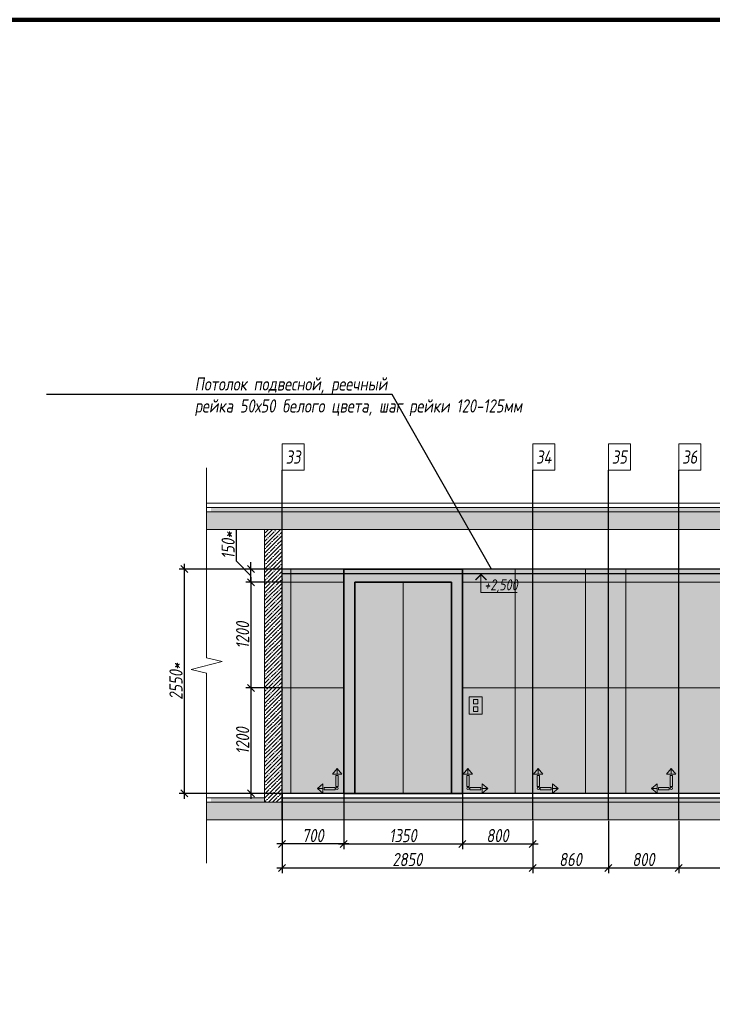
# Model space of a CAD drawing. Header units: millimetres. Extents: x -26897837 to 7466349, y -86687 to 22351.
# Tile 362 of 483: x 223854 to 231730, y 6167 to 17359. Entities that reach past the tile are written whole.
import ezdxf
from ezdxf import colors
from ezdxf.entities.mleader import LeaderData, LeaderLine
from ezdxf.math import Vec2, Vec3

# ---------------------------------------------------------------- set-up
doc = ezdxf.new("R2010")
doc.units = ezdxf.units.MM
doc.linetypes.add('DASHDOT', pattern=[25.4, 12.7, -6.35, 0, -6.35])
doc.layers.get('Defpoints').update_dxf_attribs({"color": 31})
for name, color, linetype, lineweight in [('A-DETL-GENF', 7, 'Continuous', 5), ('dim_pot', 183, 'Continuous', 9), ('Отделка стен', 253, 'Continuous', 0)]:
    doc.layers.add(name, color=color, linetype=linetype, lineweight=lineweight)
for name, color, linetype, lineweight, true_color in [('dim_obm', 7, 'Continuous', 9, 0x005700), ('dim_razv', 7, 'DASHDOT', 9, 0x285228), ('pol', 7, 'Continuous', 15, 0x55666d)]:
    doc.layers.add(name, color=color, linetype=linetype, lineweight=lineweight, true_color=true_color)
doc.styles.add('fl_iso paper', font='isocpeur.ttf', dxfattribs={"width": 0.8, "oblique": 10})
doc.styles.add('In tre', font='isocpeur.ttf', dxfattribs={"width": 0.8, "oblique": 10})
doc.dimstyles.new('In tre 1_50', dxfattribs={"dimtxt": 150, "dimasz": 80, "dimexe": 60, "dimexo": 10, "dimgap": 20, "dimtad": 1, "dimdec": 0, "dimrnd": 5, "dimzin": 0, "dimdsep": 46, "dimtxsty": 'fl_iso paper', "dimblk": 'OBLIQUE', "dimcen": 0, "dimdle": 60, "dimadec": 0, "dimazin": 0, "dimtfac": 1, "dimtdec": 0, "dimtofl": 0, "dimtmove": 1, "dimatfit": 1, "dimfxl": 40, "dimtolj": 1, "dimtzin": 0, "dimarcsym": 1})

# ---------------------------------------------------------------- blocks, each defined once
blk = doc.blocks.new('*U981')
at = {"color": 0, "linetype": 'ByBlock', "lineweight": -2}
for p, q in [((0, 0), (-6, 0)), ((80.34, 0), (0, 0)), ((167.69, 0), (87.34, 0)), ((167.69, 0), (173.69, 0))]:
    blk.add_line(p, q, dxfattribs=at)
blk.add_lwpolyline([(87.34, 0), (85.59, -7), (82.09, 7), (80.34, 0)], dxfattribs=at)
blk = doc.blocks.new('_Oblique')
at = {"color": 0, "linetype": 'ByBlock', "lineweight": -2}
blk.add_line((-0.5, -0.5), (0.5, 0.5), dxfattribs=at)
blk = doc.blocks.new('*D1061')
at = {"layer": 'Defpoints', "color": 0, "linetype": 'ByBlock', "transparency": 16777216}
for p in [(226838, 8264), (229688, 8264), (229688, 7718)]:
    blk.add_point(p, dxfattribs=at)
at = {"layer": 'dim_razv', "color": 0, "linetype": 'ByBlock', "lineweight": -2, "transparency": 16777216}
for p, q in [((226838, 8254), (226838, 7658)), ((229688, 8254), (229688, 7658)), ((226778, 7718), (229748, 7718))]:
    blk.add_line(p, q, dxfattribs=at)
at = {"layer": 'dim_razv', "color": 0, "linetype": 'ByBlock', "lineweight": -2, "transparency": 16777216, "xscale": 80, "yscale": 80, "zscale": 80, "rotation": 180}
blk.add_blockref('_Oblique', (226838, 7718), dxfattribs=at)
at = {"layer": 'dim_razv', "color": 0, "linetype": 'ByBlock', "lineweight": -2, "transparency": 16777216, "xscale": 80, "yscale": 80, "zscale": 80}
blk.add_blockref('_Oblique', (229688, 7718), dxfattribs=at)
at = {"layer": 'dim_razv', "color": 0, "linetype": 'ByBlock', "transparency": 16777216, "insert": (228263, 7813), "char_height": 150, "attachment_point": 5, "style": 'fl_iso paper'}
blk.add_mtext('\\A1;2850', dxfattribs=at)
blk = doc.blocks.new('*D1052')
at = {"layer": 'Defpoints', "color": 0, "linetype": 'ByBlock', "transparency": 16777216}
for p in [(229688, 8264), (230548, 8264), (230548, 7718)]:
    blk.add_point(p, dxfattribs=at)
at = {"layer": 'dim_razv', "color": 0, "linetype": 'ByBlock', "lineweight": -2, "transparency": 16777216}
for p, q in [((229688, 8254), (229688, 7658)), ((230548, 8254), (230548, 7658)), ((229628, 7718), (230608, 7718))]:
    blk.add_line(p, q, dxfattribs=at)
at = {"layer": 'dim_razv', "color": 0, "linetype": 'ByBlock', "lineweight": -2, "transparency": 16777216, "xscale": 80, "yscale": 80, "zscale": 80, "rotation": 180}
blk.add_blockref('_Oblique', (229688, 7718), dxfattribs=at)
at = {"layer": 'dim_razv', "color": 0, "linetype": 'ByBlock', "lineweight": -2, "transparency": 16777216, "xscale": 80, "yscale": 80, "zscale": 80}
blk.add_blockref('_Oblique', (230548, 7718), dxfattribs=at)
at = {"layer": 'dim_razv', "color": 0, "linetype": 'ByBlock', "transparency": 16777216, "insert": (230118, 7813), "char_height": 150, "attachment_point": 5, "style": 'fl_iso paper'}
blk.add_mtext('\\A1;860', dxfattribs=at)
blk = doc.blocks.new('*D1053')
at = {"layer": 'Defpoints', "color": 0, "linetype": 'ByBlock', "transparency": 16777216}
for p in [(230548, 8264), (231348, 8264), (231348, 7718)]:
    blk.add_point(p, dxfattribs=at)
at = {"layer": 'dim_razv', "color": 0, "linetype": 'ByBlock', "lineweight": -2, "transparency": 16777216}
for p, q in [((230548, 8254), (230548, 7658)), ((231348, 8254), (231348, 7658)), ((230488, 7718), (231408, 7718))]:
    blk.add_line(p, q, dxfattribs=at)
at = {"layer": 'dim_razv', "color": 0, "linetype": 'ByBlock', "lineweight": -2, "transparency": 16777216, "xscale": 80, "yscale": 80, "zscale": 80, "rotation": 180}
blk.add_blockref('_Oblique', (230548, 7718), dxfattribs=at)
at = {"layer": 'dim_razv', "color": 0, "linetype": 'ByBlock', "lineweight": -2, "transparency": 16777216, "xscale": 80, "yscale": 80, "zscale": 80}
blk.add_blockref('_Oblique', (231348, 7718), dxfattribs=at)
at = {"layer": 'dim_razv', "color": 0, "linetype": 'ByBlock', "transparency": 16777216, "insert": (230948, 7813), "char_height": 150, "attachment_point": 5, "style": 'fl_iso paper'}
blk.add_mtext('\\A1;800', dxfattribs=at)
blk = doc.blocks.new('*D1054')
at = {"layer": 'Defpoints', "color": 0, "linetype": 'ByBlock', "transparency": 16777216}
for p in [(231348, 8264), (232548, 8264), (232548, 7718)]:
    blk.add_point(p, dxfattribs=at)
at = {"layer": 'dim_razv', "color": 0, "linetype": 'ByBlock', "lineweight": -2, "transparency": 16777216}
for p, q in [((231348, 8254), (231348, 7658)), ((232548, 8254), (232548, 7658)), ((231288, 7718), (232608, 7718))]:
    blk.add_line(p, q, dxfattribs=at)
at = {"layer": 'dim_razv', "color": 0, "linetype": 'ByBlock', "lineweight": -2, "transparency": 16777216, "xscale": 80, "yscale": 80, "zscale": 80, "rotation": 180}
blk.add_blockref('_Oblique', (231348, 7718), dxfattribs=at)
at = {"layer": 'dim_razv', "color": 0, "linetype": 'ByBlock', "lineweight": -2, "transparency": 16777216, "xscale": 80, "yscale": 80, "zscale": 80}
blk.add_blockref('_Oblique', (232548, 7718), dxfattribs=at)
at = {"layer": 'dim_razv', "color": 0, "linetype": 'ByBlock', "transparency": 16777216, "insert": (231948, 7813), "char_height": 150, "attachment_point": 5, "style": 'fl_iso paper'}
blk.add_mtext('\\A1;1200', dxfattribs=at)
blk = doc.blocks.new('1')
at = {"layer": 'pol', "linetype": 'ByBlock'}
h = blk.add_hatch(color=1, dxfattribs=at)
h.paths.add_polyline_path([(35776, 73135), (35803, 73135), (35803, 73259), (35776, 73259)])
h.paths.add_polyline_path([(35790, 73275), (35843, 73275), (35790, 73338)])
h.paths.add_polyline_path([(35790, 73275), (35736, 73275), (35790, 73338)])
edge = h.paths.add_edge_path()
edge.add_arc((35790, 73111), 13.4, 0, 360)
h = blk.add_hatch(color=1, dxfattribs=at)
h.paths.add_polyline_path([(35813, 73097), (35813, 73124), (35937, 73124), (35937, 73097)])
h.paths.add_polyline_path([(35952, 73111), (35952, 73164), (36016, 73111)])
h.paths.add_polyline_path([(35952, 73111), (35952, 73057), (36016, 73111)])
at = {"layer": 'pol', "color": 1, "linetype": 'ByBlock'}
for points in [[(35790, 73275), (35736, 73275), (35790, 73338), (35790, 73275)], [(35790, 73275), (35843, 73275), (35790, 73338), (35790, 73275)], [(35952, 73111), (35952, 73164), (36016, 73111), (35952, 73111)], [(35952, 73111), (35952, 73057), (36016, 73111), (35952, 73111)]]:
    blk.add_lwpolyline(points, dxfattribs=at)
for points in [[(35776, 73135), (35803, 73135), (35803, 73259), (35776, 73259)], [(35813, 73097), (35813, 73124), (35937, 73124), (35937, 73097)]]:
    blk.add_lwpolyline(points, close=True, dxfattribs=at)
blk.add_circle((35790, 73111), 13.4, dxfattribs=at)
blk = doc.blocks.new('*D1047')
at = {"layer": 'Defpoints', "color": 0, "linetype": 'ByBlock', "transparency": 16777216}
for p in [(227538, 8564), (228888, 8564), (228888, 7990)]:
    blk.add_point(p, dxfattribs=at)
at = {"layer": 'dim_razv', "color": 0, "linetype": 'ByBlock', "lineweight": -2, "transparency": 16777216}
for p, q in [((227538, 8554), (227538, 7930)), ((228888, 8554), (228888, 7930)), ((227478, 7990), (228948, 7990))]:
    blk.add_line(p, q, dxfattribs=at)
at = {"layer": 'dim_razv', "color": 0, "linetype": 'ByBlock', "lineweight": -2, "transparency": 16777216, "xscale": 80, "yscale": 80, "zscale": 80, "rotation": 180}
blk.add_blockref('_Oblique', (227538, 7990), dxfattribs=at)
at = {"layer": 'dim_razv', "color": 0, "linetype": 'ByBlock', "lineweight": -2, "transparency": 16777216, "xscale": 80, "yscale": 80, "zscale": 80}
blk.add_blockref('_Oblique', (228888, 7990), dxfattribs=at)
at = {"layer": 'dim_razv', "color": 0, "linetype": 'ByBlock', "transparency": 16777216, "insert": (228213, 8085), "char_height": 150, "attachment_point": 5, "style": 'fl_iso paper'}
blk.add_mtext('\\A1;1350', dxfattribs=at)
blk = doc.blocks.new('*D1057')
at = {"layer": 'Defpoints', "color": 0, "linetype": 'ByBlock', "transparency": 16777216}
for p in [(226838, 8564), (227538, 8564), (226838, 7990)]:
    blk.add_point(p, dxfattribs=at)
at = {"layer": 'dim_razv', "color": 0, "linetype": 'ByBlock', "lineweight": -2, "transparency": 16777216}
for p, q in [((226838, 8554), (226838, 7930)), ((227538, 8554), (227538, 7930)), ((227598, 7990), (226778, 7990))]:
    blk.add_line(p, q, dxfattribs=at)
at = {"layer": 'dim_razv', "color": 0, "linetype": 'ByBlock', "lineweight": -2, "transparency": 16777216, "xscale": 80, "yscale": 80, "zscale": 80, "rotation": 180}
blk.add_blockref('_Oblique', (226838, 7990), dxfattribs=at)
at = {"layer": 'dim_razv', "color": 0, "linetype": 'ByBlock', "lineweight": -2, "transparency": 16777216, "xscale": 80, "yscale": 80, "zscale": 80}
blk.add_blockref('_Oblique', (227538, 7990), dxfattribs=at)
at = {"layer": 'dim_razv', "color": 0, "linetype": 'ByBlock', "transparency": 16777216, "insert": (227188, 8085), "char_height": 150, "attachment_point": 5, "style": 'fl_iso paper'}
blk.add_mtext('\\A1;700', dxfattribs=at)
blk = doc.blocks.new('*D1058')
at = {"layer": 'Defpoints', "color": 0, "linetype": 'ByBlock', "transparency": 16777216}
for p in [(228888, 8564), (229688, 8264), (229688, 7990)]:
    blk.add_point(p, dxfattribs=at)
at = {"layer": 'dim_razv', "color": 0, "linetype": 'ByBlock', "lineweight": -2, "transparency": 16777216}
for p, q in [((228888, 8554), (228888, 7930)), ((229688, 8254), (229688, 7930)), ((228828, 7990), (229748, 7990))]:
    blk.add_line(p, q, dxfattribs=at)
at = {"layer": 'dim_razv', "color": 0, "linetype": 'ByBlock', "lineweight": -2, "transparency": 16777216, "xscale": 80, "yscale": 80, "zscale": 80, "rotation": 180}
blk.add_blockref('_Oblique', (228888, 7990), dxfattribs=at)
at = {"layer": 'dim_razv', "color": 0, "linetype": 'ByBlock', "lineweight": -2, "transparency": 16777216, "xscale": 80, "yscale": 80, "zscale": 80}
blk.add_blockref('_Oblique', (229688, 7990), dxfattribs=at)
at = {"layer": 'dim_razv', "color": 0, "linetype": 'ByBlock', "transparency": 16777216, "insert": (229288, 8085), "char_height": 150, "attachment_point": 5, "style": 'fl_iso paper'}
blk.add_mtext('\\A1;800', dxfattribs=at)
blk = doc.blocks.new('*D1048')
at = {"layer": 'Defpoints', "color": 0, "linetype": 'ByBlock', "transparency": 16777216}
for p in [(226838, 10964), (226484, 9764), (226838, 9764)]:
    blk.add_point(p, dxfattribs=at)
at = {"layer": 'dim_razv', "color": 0, "linetype": 'ByBlock', "lineweight": -2, "transparency": 16777216}
for p, q in [((226484, 11024), (226484, 9704)), ((226828, 10964), (226424, 10964)), ((226828, 9764), (226424, 9764))]:
    blk.add_line(p, q, dxfattribs=at)
at = {"layer": 'dim_razv', "color": 0, "linetype": 'ByBlock', "lineweight": -2, "transparency": 16777216, "xscale": 80, "yscale": 80, "zscale": 80}
for p, rotation in [((226484, 10964), 90), ((226484, 9764), 270)]:
    blk.add_blockref('_Oblique', p, dxfattribs=dict(at, rotation=rotation))
at = {"layer": 'dim_razv', "color": 0, "linetype": 'ByBlock', "transparency": 16777216, "insert": (226389, 10364), "char_height": 150, "attachment_point": 5, "rotation": 90, "style": 'fl_iso paper'}
blk.add_mtext('\\A1;1200', dxfattribs=at)
blk = doc.blocks.new('*D1049')
at = {"layer": 'Defpoints', "color": 0, "linetype": 'ByBlock', "transparency": 16777216}
for p in [(226838, 9764), (226484, 8564), (226838, 8564)]:
    blk.add_point(p, dxfattribs=at)
at = {"layer": 'dim_razv', "color": 0, "linetype": 'ByBlock', "lineweight": -2, "transparency": 16777216}
for p, q in [((226828, 9764), (226424, 9764)), ((226484, 9824), (226484, 8504)), ((226828, 8564), (226424, 8564))]:
    blk.add_line(p, q, dxfattribs=at)
at = {"layer": 'dim_razv', "color": 0, "linetype": 'ByBlock', "lineweight": -2, "transparency": 16777216, "xscale": 80, "yscale": 80, "zscale": 80}
for p, rotation in [((226484, 9764), 90), ((226484, 8564), 270)]:
    blk.add_blockref('_Oblique', p, dxfattribs=dict(at, rotation=rotation))
at = {"layer": 'dim_razv', "color": 0, "linetype": 'ByBlock', "transparency": 16777216, "insert": (226389, 9164), "char_height": 150, "attachment_point": 5, "rotation": 90, "style": 'fl_iso paper'}
blk.add_mtext('\\A1;1200', dxfattribs=at)
blk = doc.blocks.new('*D1050')
at = {"layer": 'Defpoints', "color": 0, "linetype": 'ByBlock', "transparency": 16777216}
for p in [(225726, 11114), (226838, 11114), (226626, 8564)]:
    blk.add_point(p, dxfattribs=at)
at = {"layer": 'dim_razv', "color": 0, "linetype": 'ByBlock', "lineweight": -2, "transparency": 16777216}
for p, q in [((226828, 11114), (225666, 11114)), ((225726, 8504), (225726, 11174)), ((226616, 8564), (225666, 8564))]:
    blk.add_line(p, q, dxfattribs=at)
at = {"layer": 'dim_razv', "color": 0, "linetype": 'ByBlock', "lineweight": -2, "transparency": 16777216, "xscale": 80, "yscale": 80, "zscale": 80}
for p, rotation in [((225726, 11114), 90), ((225726, 8564), 270)]:
    blk.add_blockref('_Oblique', p, dxfattribs=dict(at, rotation=rotation))
at = {"layer": 'dim_razv', "color": 0, "linetype": 'ByBlock', "transparency": 16777216, "insert": (225631, 9839), "char_height": 150, "attachment_point": 5, "rotation": 90, "style": 'fl_iso paper'}
blk.add_mtext('\\A1;2550*', dxfattribs=at)
blk = doc.blocks.new('*D1051')
at = {"layer": 'Defpoints', "color": 0, "linetype": 'ByBlock', "transparency": 16777216}
for p in [(226484, 11114), (226838, 11114), (226828, 10964)]:
    blk.add_point(p, dxfattribs=at)
at = {"layer": 'dim_razv', "color": 0, "linetype": 'ByBlock', "lineweight": -2, "transparency": 16777216}
for p, q in [((226319, 11204), (226319, 11569)), ((226484, 11039), (226319, 11204)), ((226484, 11114), (226484, 11194)), ((226828, 11114), (226424, 11114)), ((226484, 10964), (226484, 11114)), ((226818, 10964), (226424, 10964)), ((226484, 10964), (226484, 10884))]:
    blk.add_line(p, q, dxfattribs=at)
at = {"layer": 'dim_razv', "color": 0, "linetype": 'ByBlock', "lineweight": -2, "transparency": 16777216, "xscale": 80, "yscale": 80, "zscale": 80}
for p, rotation in [((226484, 11114), 270), ((226484, 10964), 90)]:
    blk.add_blockref('_Oblique', p, dxfattribs=dict(at, rotation=rotation))
at = {"layer": 'dim_razv', "color": 0, "linetype": 'ByBlock', "transparency": 16777216, "insert": (226224, 11386), "char_height": 150, "attachment_point": 5, "rotation": 90, "style": 'fl_iso paper'}
blk.add_mtext('\\A1;150*', dxfattribs=at)

msp = doc.modelspace()

# ---------------------------------------------------------------- hatches: boundary and pattern name
at = {"lineweight": 13, "true_color": 0xb5b5b5}
h = msp.add_hatch(color=253, dxfattribs=at)
h.dxf.hatch_style = 1
h.paths.add_polyline_path([(227538.5, 11114), (228888.5, 11114), (228888.5, 8564), (227538.5, 8564)])
h.paths.add_polyline_path([(228963.5, 9664), (229113.5, 9664), (229113.5, 9464), (228963.5, 9464)])
at = {"layer": 'A-DETL-GENF'}
h = msp.add_hatch(dxfattribs=at)
h.set_pattern_fill('ANSI35', color=256, scale=20, style=0)
h.set_pattern_definition([(45, (105955.72, 722.8), (-89.80256, 89.80256), []), (45, (106045.52, 722.8), (-89.80256, 89.80256), [158.75, -31.75, 0, -31.75])])
h.paths.add_polyline_path([(237698.7, 11564), (237698.7, 11764), (225979.9, 11764), (225979.9, 11564)])
h.paths.add_polyline_path([(225979.9, 8464), (225979.9, 8264), (237698.7, 8264), (237698.7, 8464)])
h = msp.add_hatch(dxfattribs=at)
h.set_pattern_fill('ANSI35', color=256, scale=10, style=0)
h.set_pattern_definition([(45, (105955.72, 722.8), (-44.90128, 44.90128), []), (45, (106000.62, 722.8), (-44.90128, 44.90128), [79.375, -15.875, 0, -15.875])])
h.paths.add_polyline_path([(237698.7, 11764), (237698.7, 11814), (226029.9, 11814), (226029.9, 11764)])
h.paths.add_polyline_path([(226638.5, 8464), (226638.5, 8514), (226029.9, 8514), (226029.9, 8464)])
h.paths.add_polyline_path([(236998.5, 8514), (236998.5, 8464), (237698.7, 8464), (237698.7, 8514)])
h.paths.add_polyline_path([(236798.5, 8464), (236798.5, 8514), (226838.5, 8514), (226838.5, 8464)])
h = msp.add_hatch(dxfattribs=at)
h.set_pattern_fill('ANSI35', color=256, scale=10, style=0)
h.set_pattern_definition([(45, (73432.46, 13356.9), (-44.90128, 44.90128), []), (45, (73477.36, 13356.9), (-44.90128, 44.90128), [79.375, -15.875, 0, -15.875])])
h.paths.add_polyline_path([(226638.5, 11564), (226838.5, 11564), (226838.5, 8464), (226638.5, 8464)])
at = {"layer": 'dim_obm'}
msp.add_hatch(color=256, dxfattribs=at).paths.add_polyline_path([(229167.3, 10996), (229099.3, 11064), (229031.2, 10996), (229042.8, 10984.4), (229099.3, 11040.9), (229155.8, 10984.4)], flags=0)
at = {"layer": 'dim_razv', "true_color": 0xeceae4, "transparency": 33554687}
h = msp.add_hatch(dxfattribs=at)
h.set_pattern_fill('AR-SAND', color=254, scale=3, angle=315)
h.set_pattern_definition([(352.5, (50, 0), (100.426047, 107.214405), [0, -115.824, 0, -129.54, 0, -123.825]), (322.5, (50, 0), (247.41986, 56.70328), [0, -62.484, 0, -104.394, 0, -40.005]), (282.5, (-16.27, 66.27), (168.099694, -167.48995), [0, -38.1, 0, -137.16, 0, -179.07]), (272.5, (-16.27, 66.27), (209.26523, -114.68433), [0, -19.05, 0, -89.916, 0, -102.87])])
h.paths.add_polyline_path([(226838.5, 11114), (227538.5, 11114), (227538.5, 8564), (226838.5, 8564)])
h.paths.add_polyline_path([(228888.5, 8564), (228888.5, 11114), (236798.5, 11114), (236798.5, 8564), (234698.5, 8564), (234698.5, 10764), (233248.5, 10764), (233248.5, 8564)])
h.paths.add_polyline_path([(228963.5, 9664), (229113.5, 9664), (229113.5, 9464), (228963.5, 9464)], flags=16)

# ---------------------------------------------------------------- linework, layer by layer
at = {"lineweight": 30}
for points in [[(226838.5, 8264), (226838.5, 12237.6)], [(229688.5, 8264), (229688.5, 12237.6)], [(230548.5, 8264), (230548.5, 12237.6)], [(231348.5, 8264), (231348.5, 12237.6)], [(236798.5, 11114), (226838.5, 11114)], [(226838.5, 11064), (236798.5, 11064)], [(236798.5, 8564), (226838.5, 8564)], [(226838.5, 8514), (236798.5, 8514)]]:
    msp.add_lwpolyline(points, dxfattribs=at)
at = {"lineweight": 13}
for points in [[(237698.7, 11864), (225979.9, 11864), (225979.9, 11814), (237698.7, 11814)], [(237698.7, 11764), (225979.9, 11764), (225979.9, 11814), (237698.7, 11814)], [(237698.7, 11764), (225979.9, 11764), (225979.9, 11564), (237698.7, 11564)], [(228213.5, 10964), (228213.5, 8564)], [(226638.5, 8564), (225979.9, 8564), (225979.9, 8514), (226638.5, 8514)], [(237698.7, 8464), (225979.9, 8464), (225979.9, 8514), (226638.5, 8514)], [(226838.5, 8514), (236798.5, 8514)], [(237698.7, 8464), (225979.9, 8464), (225979.9, 8264), (237698.7, 8264)]]:
    msp.add_lwpolyline(points, dxfattribs=at)
for points in [[(226838.5, 8464), (226638.5, 8464), (226638.5, 11564), (226838.5, 11564)], [(226638.5, 11564), (226838.5, 11564), (226838.5, 8464), (226638.5, 8464)], [(226838.5, 11114), (227538.5, 11114), (227538.5, 8564), (226838.5, 8564)], [(228888.5, 8564), (228888.5, 11114), (236798.5, 11114), (236798.5, 8564), (234698.5, 8564), (234698.5, 10764), (233248.5, 10764), (233248.5, 8564)], [(228963.5, 9664), (229113.5, 9664), (229113.5, 9464), (228963.5, 9464)], [(229013.5, 9631.1), (229063.5, 9631.1), (229063.5, 9581.1), (229013.5, 9581.1)], [(229013.5, 9496.9), (229063.5, 9496.9), (229063.5, 9546.9), (229013.5, 9546.9)]]:
    msp.add_lwpolyline(points, close=True, dxfattribs=at)
at = {"lineweight": 35}
for points in [[(227538.5, 11114), (228888.5, 11114), (228888.5, 8564), (227538.5, 8564)], [(227663.5, 10964), (228763.5, 10964), (228763.5, 8564), (227663.5, 8564)]]:
    msp.add_lwpolyline(points, close=True, dxfattribs=at)
at = {"layer": 'Defpoints', "color": 1, "lineweight": 100}
msp.add_lwpolyline([(145825.4, -10016.5), (315237.4, -10016.5), (315237.4, 17359), (145825.4, 17359)], close=True, dxfattribs=at)
at = {"layer": 'dim_obm'}
msp.add_lwpolyline([(229099.3, 11064), (229099.3, 10984), (229099.3, 10848.5), (229510.2, 10848.5)], dxfattribs=at)
at = {"layer": 'dim_pot', "color": 10, "lineweight": 0}
for points in [[(226838.5, 12537.6), (227088.5, 12537.6), (227088.5, 12237.6), (226838.5, 12237.6)], [(229688.5, 12537.6), (229938.5, 12537.6), (229938.5, 12237.6), (229688.5, 12237.6)], [(230548.5, 12537.6), (230798.5, 12537.6), (230798.5, 12237.6), (230548.5, 12237.6)], [(231348.5, 12537.6), (231598.5, 12537.6), (231598.5, 12237.6), (231348.5, 12237.6)]]:
    msp.add_lwpolyline(points, close=True, dxfattribs=at)
at = {"layer": 'Отделка стен', "transparency": 33554687}
for points in [[(226838.5, 11114), (226838.5, 10964), (226938.5, 10964), (226938.5, 11114)], [(226938.5, 11114), (226938.5, 10964), (227538.5, 10964), (227538.5, 11114)], [(228888.5, 11114), (228888.5, 10964), (229488.5, 10964), (229488.5, 11114)], [(229488.5, 11114), (229488.5, 10964), (229688.5, 10964), (229688.5, 11114)], [(229688.5, 11114), (229688.5, 10964), (230288.5, 10964), (230288.5, 11114)], [(230288.5, 11114), (230288.5, 10964), (230748.5, 10964), (230748.5, 11114)], [(230748.5, 11114), (230748.5, 10964), (231348.5, 10964), (231348.5, 11114)], [(231348.5, 11114), (231348.5, 10964), (231948.5, 10964), (231948.5, 11114)], [(226838.5, 10964), (226838.5, 9764), (226938.5, 9764), (226938.5, 10964)], [(226938.5, 10964), (226938.5, 9764), (227538.5, 9764), (227538.5, 10964)], [(228888.5, 10964), (228888.5, 9764), (229488.5, 9764), (229488.5, 10964)], [(229488.5, 10964), (229488.5, 9764), (229688.5, 9764), (229688.5, 10964)], [(229688.5, 10964), (229688.5, 9764), (230288.5, 9764), (230288.5, 10964)], [(230288.5, 10964), (230288.5, 9764), (230748.5, 9764), (230748.5, 10964)], [(230748.5, 10964), (230748.5, 9764), (231348.5, 9764), (231348.5, 10964)], [(231348.5, 10964), (231348.5, 9764), (231948.5, 9764), (231948.5, 10964)], [(226838.5, 9764), (226838.5, 8564), (226938.5, 8564), (226938.5, 9764)], [(226938.5, 9764), (226938.5, 8564), (227538.5, 8564), (227538.5, 9764)], [(228888.5, 9764), (228888.5, 8564), (229488.5, 8564), (229488.5, 9764)], [(229488.5, 9764), (229488.5, 8564), (229688.5, 8564), (229688.5, 9764)], [(229688.5, 9764), (229688.5, 8564), (230288.5, 8564), (230288.5, 9764)], [(230288.5, 9764), (230288.5, 8564), (230748.5, 8564), (230748.5, 9764)], [(230748.5, 9764), (230748.5, 8564), (231348.5, 8564), (231348.5, 9764)], [(231348.5, 9764), (231348.5, 8564), (231948.5, 8564), (231948.5, 9764)]]:
    msp.add_lwpolyline(points, close=True, dxfattribs=at)

# ---------------------------------------------------------------- block references
at = {"lineweight": 13, "xscale": 25, "yscale": 25, "zscale": 25, "rotation": 270}
msp.add_blockref('*U981', (225979.9, 12114.3), dxfattribs=at)
at = {"linetype": 'ByBlock', "yscale": 0.9938708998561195, "zscale": 0.9938708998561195}
for p, xscale in [((263033.8, -64042.3), -0.9938708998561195), ((193380.8, -64042.3), 0.9938708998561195), ((194180.8, -64042.3), 0.9938708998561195), ((266833.7, -64042.3), -0.9938708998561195)]:
    msp.add_blockref('1', p, dxfattribs=dict(at, xscale=xscale))

# ---------------------------------------------------------------- texts
at = {"layer": 'dim_obm', "insert": (229137.7, 10997.7), "char_height": 125, "attachment_point": 1, "line_spacing_factor": 0.666667, "style": 'fl_iso paper'}
msp.add_mtext('+2,500', dxfattribs=at)
at = {"layer": 'dim_pot', "color": 10, "lineweight": 0, "char_height": 150, "attachment_point": 5, "style": 'fl_iso paper'}
for s, insert in [('33', (226963.5, 12387.6)), ('34', (229813.5, 12387.6)), ('35', (230673.5, 12387.6)), ('36', (231473.5, 12387.6))]:
    msp.add_mtext_dynamic_manual_height_columns(s, width=190.261, gutter_width=1350, heights=[0], dxfattribs=dict(at, insert=insert))

# ---------------------------------------------------------------- dimensions: what is measured, and where the dimension line sits
at = {"layer": 'dim_razv', "linetype": 'ByBlock'}
dim = msp.add_linear_dim(base=(226484.4, 11114), p1=(226828.5, 10964), p2=(226838.5, 11114), angle=90, text='<>*', dimstyle='In tre 1_50', dxfattribs=at)
dim.commit()
dim.dimension.update_dxf_attribs({"geometry": '*D1051', "text_midpoint": (226319.4, 11223.7), "dimtype": 160})
dim = msp.add_linear_dim(base=(225725.6, 11114), p1=(226626.4, 8564), p2=(226838.5, 11114), angle=90, text='<>*', dimstyle='In tre 1_50', dxfattribs=at)
dim.commit()
dim.dimension.update_dxf_attribs({"geometry": '*D1050', "text_midpoint": (225630.6, 9839)})
for base, p1, p2, picture, middle in [((226484.4, 9764), (226838.5, 10964), (226838.5, 9764), '*D1048', (226389.4, 10364)), ((226484.4, 8564), (226838.5, 9764), (226838.5, 8564), '*D1049', (226389.4, 9164))]:
    dim = msp.add_linear_dim(base=base, p1=p1, p2=p2, angle=90, dimstyle='In tre 1_50', dxfattribs=at)
    dim.commit()
    dim.dimension.update_dxf_attribs({"geometry": picture, "text_midpoint": middle})
for base, p1, p2, picture, middle in [((226838.5, 7989.8), (227538.5, 8564), (226838.5, 8564), '*D1057', (227188.5, 8084.8)), ((228888.5, 7989.8), (227538.5, 8564), (228888.5, 8564), '*D1047', (228213.5, 8084.8)), ((229688.5, 7989.8), (228888.5, 8564), (229688.5, 8264), '*D1058', (229288.5, 8084.8)), ((229688.5, 7717.8), (226838.5, 8264), (229688.5, 8264), '*D1061', (228263.5, 7812.8)), ((230548.5, 7717.8), (229688.5, 8264), (230548.5, 8264), '*D1052', (230118.5, 7812.8)), ((231348.5, 7717.8), (230548.5, 8264), (231348.5, 8264), '*D1053', (230948.5, 7812.8)), ((232548.5, 7717.8), (231348.5, 8264), (232548.5, 8264), '*D1054', (231948.5, 7812.8))]:
    dim = msp.add_linear_dim(base=base, p1=p1, p2=p2, dimstyle='In tre 1_50', dxfattribs=at)
    dim.commit()
    dim.dimension.update_dxf_attribs({"geometry": picture, "text_midpoint": middle})

# ---------------------------------------------------------------- leaders
at = {"layer": 'dim_razv', "color": 0, "linetype": 'ByBlock'}
ml = msp.add_multileader_mtext('Standard', dxfattribs=at)
ml.set_content('Потолок подвесной, реечный\\Pрейка 50х50 белого цвета, шаг рейки 120-125мм', style='In tre')
ml.set_leader_properties()
ml.build(insert=Vec2(0, 0))
ml.multileader.update_dxf_attribs({"text_left_attachment_type": 6, "text_right_attachment_type": 6, "dogleg_length": 1, "arrow_head_size": 0, "scale": 50})
ctx = ml.context
ctx.base_point, ctx.scale, ctx.char_height, ctx.arrow_head_size, ctx.landing_gap_size, ctx.plane_origin = Vec3(210834.7, 13098.8), 50, 150, 0, 4.5, Vec3(220470.5, 11304.3)
ctx.left_attachment, ctx.right_attachment = 6, 6
notes = []
notes.append((ctx, [(0, (1, 1, 0), (213086.6, 13098.8), (-1, 0), 50, [(0, [(214358.1, 10864), (213006.1, 11114)], 0, [])])]))
ctx.mtext.insert, ctx.mtext.width, ctx.mtext.defined_height, ctx.mtext.flow_direction = Vec3(210839.2, 13293.8), 2509.515, 696.6, 5
ml = msp.add_multileader_mtext('Standard', dxfattribs=at)
ml.set_content('Потолок подвесной, реечный\\Pрейка 50х50 белого цвета, шаг рейки 120-125мм', style='In tre')
ml.set_leader_properties()
ml.build(insert=Vec2(0, 0))
ml.multileader.update_dxf_attribs({"text_left_attachment_type": 6, "text_right_attachment_type": 6, "dogleg_length": 1, "arrow_head_size": 0, "scale": 50})
ctx = ml.context
ctx.base_point, ctx.scale, ctx.char_height, ctx.arrow_head_size, ctx.landing_gap_size, ctx.plane_origin = Vec3(225839.2, 13098.8), 50, 150, 0, 4.5, Vec3(235474.9, 11304.3)
ctx.left_attachment, ctx.right_attachment = 6, 6
notes.append((ctx, [(0, (1, 1, 0), (228091.1, 13098.8), (-1, 0), 50, [(1, [(229220.3, 11114)], 0, [])])]))
ctx.mtext.insert, ctx.mtext.width, ctx.mtext.defined_height, ctx.mtext.flow_direction = Vec3(225843.7, 13293.8), 2509.515, 696.6, 5
ml = msp.add_multileader_mtext('Standard', dxfattribs=at)
ml.set_content('Окраска запотолочного пространства в белый цвет RAL9016', style='In tre')
ml.set_leader_properties()
ml.build(insert=Vec2(0, 0))
ml.multileader.update_dxf_attribs({"text_left_attachment_type": 6, "text_right_attachment_type": 6, "dogleg_length": 1, "arrow_head_size": 0, "scale": 50})
ctx = ml.context
ctx.base_point, ctx.scale, ctx.char_height, ctx.arrow_head_size, ctx.landing_gap_size, ctx.plane_origin = Vec3(217741.7, 12940.3), 50, 150, 0, 4.5, Vec3(222526.2, 9249.7)
ctx.left_attachment, ctx.right_attachment = 6, 6
notes.append((ctx, [(0, (1, 1, 0), (217691.7, 12940.3), (1, 0), 50, [(0, [(217401.3, 11250.4)], 0, [])])]))
ctx.mtext.insert, ctx.mtext.width, ctx.mtext.flow_direction = Vec3(217746.2, 13120.3), 3148.852, 5
ml = msp.add_multileader_mtext('Standard', dxfattribs=at)
ml.set_content('Решетка вентиляционная декоративная 700х550 в цвет стен', style='In tre')
ml.set_leader_properties()
ml.build(insert=Vec2(0, 0))
ml.multileader.update_dxf_attribs({"text_left_attachment_type": 6, "text_right_attachment_type": 6, "dogleg_length": 1, "arrow_head_size": 0, "scale": 50})
ctx = ml.context
ctx.base_point, ctx.scale, ctx.char_height, ctx.arrow_head_size, ctx.landing_gap_size, ctx.plane_origin = Vec3(217568.9, 7381.7), 50, 150, 0, 4.5, Vec3(222406.8, 5587.2)
ctx.left_attachment, ctx.right_attachment = 6, 6
notes.append((ctx, [(1, (1, 1, 0), (217518.9, 7381.7), (1, 0), 50, [(1, [(216995.1, 8664)], 0, [])])]))
ctx.mtext.insert, ctx.mtext.width, ctx.mtext.defined_height, ctx.mtext.flow_direction = Vec3(217573.4, 7576.7), 2985.437, 696.6, 5
for ctx, leaders in notes:
    for number, flags, end, landing, length, lines in leaders:
        leader = LeaderData()
        leader.index, (leader.has_last_leader_line, leader.has_dogleg_vector, leader.attachment_direction) = number, flags
        leader.last_leader_point, leader.dogleg_vector, leader.dogleg_length = Vec3(end), Vec3(landing), length
        for number, points, colour, breaks in lines:
            line = LeaderLine()
            line.index, line.vertices, line.color, line.breaks = number, Vec3.list(points), colors.encode_raw_color(colour), breaks
            leader.lines.append(line)
        ctx.leaders.append(leader)

doc.saveas('drawing.dxf')
